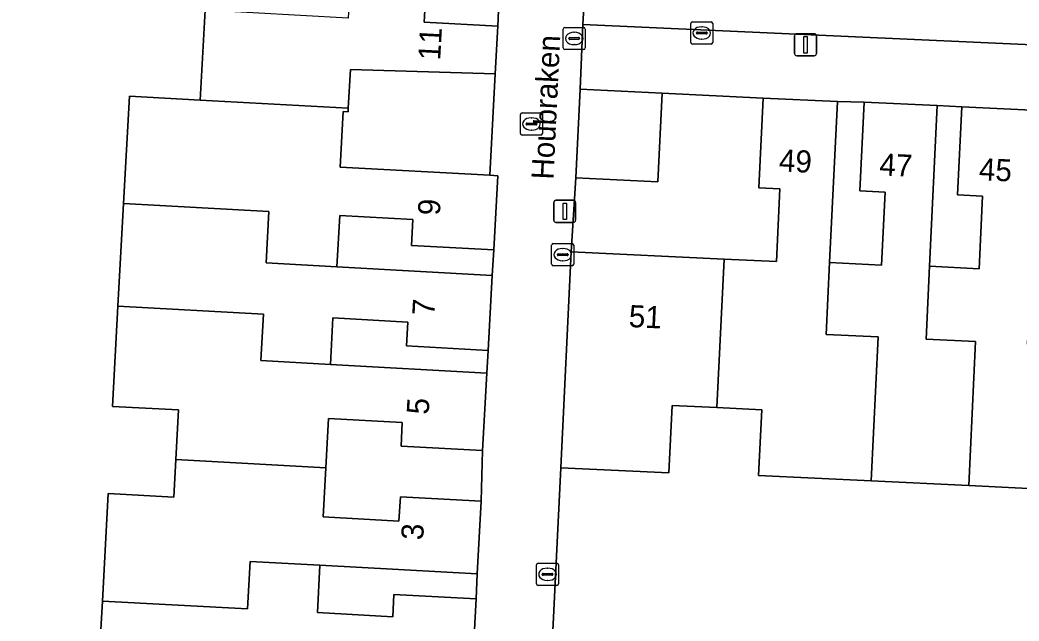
# Model space of a CAD drawing. Extents: x 162989 to 165008, y 383432 to 384338.
# Drawn here: x 164676.23 to 164721.47, y 383798.57 to 383825.8 of the extents above; entities that cross this region are included whole.
import ezdxf

# ---------------------------------------------------------------- set-up
doc = ezdxf.new("R2010")
doc.units = 0
for name, color, linetype in [('IMGEO_Brandkraan', 7, 'Continuous'), ('IMGEO_Erf', 7, 'Continuous'), ('IMGEO_Kolk', 7, 'Continuous'), ('IMGEO_Lichtmast', 7, 'Continuous'), ('IMGEO_Openbare_ruimte_label', 7, 'Continuous'), ('IMGEO_Pand', 7, 'Continuous'), ('IMGEO_Pand_nummerreeks', 7, 'Continuous'), ('IMGEO_Rioolput', 7, 'Continuous'), ('IMGEO_Voetpad_open', 7, 'Continuous')]:
    doc.layers.add(name, color=color, linetype=linetype)

msp = doc.modelspace()

# ---------------------------------------------------------------- linework, layer by layer
at = {"layer": 'IMGEO_Brandkraan'}
for p, q in [((164698.891, 383820.66), (164698.891, 383821.512)), ((164698.966, 383821.586), (164699.818, 383821.586)), ((164699.379, 383821.366), (164699.404, 383821.366)), ((164699.892, 383821.512), (164699.892, 383820.66)), ((164699.15, 383821.08), (164699.15, 383821.092)), ((164699.588, 383821.043), (164699.19, 383821.043)), ((164699.193, 383821.129), (164699.591, 383821.129)), ((164699.634, 383821.092), (164699.634, 383821.08)), ((164699.818, 383820.586), (164698.966, 383820.586)), ((164699.402, 383820.806), (164699.377, 383820.806))]:
    msp.add_line(p, q, dxfattribs=at)
for points in [[(164698.891, 383820.66), (164698.891, 383821.512)], [(164698.966, 383821.586), (164699.818, 383821.586)], [(164699.892, 383821.512), (164699.892, 383820.66)], [(164699.818, 383820.586), (164698.966, 383820.586)]]:
    msp.add_lwpolyline(points, dxfattribs=at)
for centre, radius, start, end in [((164698.968, 383821.51), 0.0765, 91.552, 178.448), ((164698.968, 383821.51), 0.0765, 91.552, 178.448), ((164699.816, 383821.51), 0.0765, 1.552, 88.448), ((164699.816, 383821.51), 0.0765, 1.552, 88.448), ((164699.19, 383821.089), 0.0403, 85.8775, 175.7526), ((164699.187, 383821.079), 0.0366, 178.938, 274.7102), ((164699.591, 383821.086), 0.043, 264.8664, 352.4533), ((164699.595, 383821.091), 0.0386, 1.7309, 96.639), ((164698.968, 383820.662), 0.0765, 181.552, 268.448), ((164698.968, 383820.662), 0.0765, 181.552, 268.448), ((164699.816, 383820.662), 0.0765, 271.552, 358.448), ((164699.816, 383820.662), 0.0765, 271.552, 358.448)]:
    msp.add_arc(centre, radius, start, end, dxfattribs=at)
for centre, major_axis, ratio, start_param, end_param in [((164699.378, 383821.086), (-0.387, 0.002), 0.722429, 4.712389, 7.853982), ((164699.403, 383821.086), (-0.39, 0.002), 0.717154, 1.570796, 4.712389)]:
    msp.add_ellipse(centre, major_axis=major_axis, ratio=ratio, start_param=start_param, end_param=end_param, dxfattribs=at)
at = {"layer": 'IMGEO_Erf'}
for points in [[(164679.703, 383794.817), (164679.96, 383799.478), (164680.229, 383804.354), (164683.191, 383804.19), (164683.285, 383805.892), (164683.409, 383808.132), (164680.416, 383808.297), (164680.667, 383812.831), (164680.924, 383817.487), (164681.192, 383822.342), (164684.395, 383822.165), (164684.62, 383826.246), (164684.864, 383830.661), (164685.138, 383835.632), (164688.315, 383835.457), (164688.425, 383837.445), (164688.535, 383839.436), (164685.378, 383839.611), (164685.64, 383844.352), (164675.963, 383844.799)], [(164701.932, 383829.2), (164701.726, 383825.586), (164734.425, 383824.119)], [(164757.312, 383799.943), (164752.496, 383800.175), (164752.648, 383803.335), (164750.609, 383803.433), (164748.719, 383803.524), (164748.568, 383800.371), (164743.954, 383800.593), (164739.57, 383800.804), (164735.003, 383801.024), (164730.024, 383801.263), (164730.165, 383804.18), (164728.094, 383804.28), (164723.692, 383804.491), (164719.202, 383804.707), (164714.771, 383804.92), (164709.678, 383805.165), (164709.822, 383808.146), (164707.795, 383808.243), (164705.768, 383808.341), (164705.621, 383805.279), (164700.719, 383805.515), (164700.236, 383795.672)]]:
    msp.add_lwpolyline(points, dxfattribs=at)
for points in [[(164697.968, 383827.697), (164694.659, 383827.88), (164694.539, 383825.695), (164697.869, 383825.512)], [(164697.75, 383823.358), (164691.195, 383823.553), (164691.098, 383821.799), (164691.089, 383821.634), (164690.862, 383821.647), (164690.724, 383819.136), (164697.504, 383818.761)], [(164705.308, 383822.487), (164705.114, 383818.462), (164701.399, 383818.641), (164701.19, 383815.302), (164708.119, 383814.968), (164710.488, 383814.854), (164710.646, 383818.148), (164709.691, 383818.194), (164709.886, 383822.261)], [(164713.245, 383822.1), (164712.895, 383814.807), (164715.247, 383814.694), (164715.406, 383817.996), (164714.266, 383818.051), (164714.459, 383822.077)], [(164717.771, 383821.918), (164717.421, 383814.64), (164719.663, 383814.532), (164719.821, 383817.819), (164718.692, 383817.873), (164718.884, 383821.868)], [(164697.682, 383815.381), (164693.957, 383815.587), (164694.022, 383816.755), (164690.711, 383816.938), (164690.582, 383814.617), (164697.616, 383814.228)], [(164697.428, 383810.828), (164693.739, 383811.032), (164693.798, 383812.114), (164690.405, 383812.301), (164690.288, 383810.188), (164697.366, 383809.797)], [(164697.172, 383806.289), (164693.486, 383806.493), (164693.545, 383807.559), (164690.207, 383807.744), (164690.084, 383805.518), (164689.961, 383803.289), (164693.394, 383803.099), (164693.455, 383804.205), (164697.11, 383804.003)], [(164696.928, 383800.708), (164689.817, 383801.101), (164689.698, 383798.952), (164693.112, 383798.764), (164693.168, 383799.777), (164696.886, 383799.572)]]:
    msp.add_lwpolyline(points, close=True, dxfattribs=at)
at = {"layer": 'IMGEO_Kolk'}
for p, q in [((164706.604, 383824.782), (164706.604, 383825.634)), ((164706.679, 383825.708), (164707.531, 383825.708)), ((164707.092, 383825.488), (164707.117, 383825.488)), ((164707.605, 383825.634), (164707.605, 383824.782)), ((164706.863, 383825.202), (164706.863, 383825.214)), ((164707.301, 383825.165), (164706.903, 383825.165)), ((164706.906, 383825.251), (164707.304, 383825.251)), ((164707.347, 383825.214), (164707.347, 383825.202)), ((164707.531, 383824.708), (164706.679, 383824.708)), ((164707.115, 383824.928), (164707.09, 383824.928)), ((164700.308, 383814.742), (164700.308, 383815.594)), ((164700.383, 383815.668), (164701.235, 383815.668)), ((164701.309, 383815.594), (164701.309, 383814.742)), ((164700.567, 383815.162), (164700.567, 383815.174)), ((164701.005, 383815.125), (164700.607, 383815.125)), ((164700.61, 383815.211), (164701.008, 383815.211)), ((164700.796, 383815.448), (164700.821, 383815.448)), ((164701.051, 383815.174), (164701.051, 383815.162)), ((164701.235, 383814.668), (164700.383, 383814.668)), ((164700.819, 383814.888), (164700.794, 383814.888)), ((164699.62, 383800.262), (164699.62, 383801.114)), ((164699.695, 383801.188), (164700.547, 383801.188)), ((164700.621, 383801.114), (164700.621, 383800.262)), ((164699.879, 383800.682), (164699.879, 383800.694)), ((164700.317, 383800.645), (164699.919, 383800.645)), ((164699.922, 383800.731), (164700.32, 383800.731)), ((164700.108, 383800.968), (164700.133, 383800.968)), ((164700.363, 383800.694), (164700.363, 383800.682)), ((164700.547, 383800.188), (164699.695, 383800.188)), ((164700.131, 383800.408), (164700.106, 383800.408))]:
    msp.add_line(p, q, dxfattribs=at)
for points in [[(164706.604, 383824.782), (164706.604, 383825.634)], [(164706.679, 383825.708), (164707.531, 383825.708)], [(164707.605, 383825.634), (164707.605, 383824.782)], [(164707.531, 383824.708), (164706.679, 383824.708)], [(164700.308, 383814.742), (164700.308, 383815.594)], [(164700.383, 383815.668), (164701.235, 383815.668)], [(164701.309, 383815.594), (164701.309, 383814.742)], [(164701.235, 383814.668), (164700.383, 383814.668)], [(164699.62, 383800.262), (164699.62, 383801.114)], [(164699.695, 383801.188), (164700.547, 383801.188)], [(164700.621, 383801.114), (164700.621, 383800.262)], [(164700.547, 383800.188), (164699.695, 383800.188)]]:
    msp.add_lwpolyline(points, dxfattribs=at)
for centre, radius, start, end in [((164706.681, 383825.632), 0.0765, 91.552, 178.448), ((164706.681, 383825.632), 0.0765, 91.552, 178.448), ((164707.529, 383825.632), 0.0765, 1.552, 88.448), ((164707.529, 383825.632), 0.0765, 1.552, 88.448), ((164706.903, 383825.211), 0.0403, 85.8775, 175.7526), ((164706.9, 383825.201), 0.0366, 178.938, 274.7102), ((164707.304, 383825.208), 0.043, 264.8664, 352.4533), ((164707.308, 383825.213), 0.0386, 1.7309, 96.639), ((164706.681, 383824.784), 0.0765, 181.552, 268.448), ((164706.681, 383824.784), 0.0765, 181.552, 268.448), ((164707.529, 383824.784), 0.0765, 271.552, 358.448), ((164707.529, 383824.784), 0.0765, 271.552, 358.448), ((164700.385, 383815.592), 0.0765, 91.552, 178.448), ((164700.385, 383815.592), 0.0765, 91.552, 178.448), ((164701.233, 383815.592), 0.0765, 1.552, 88.448), ((164701.233, 383815.592), 0.0765, 1.552, 88.448), ((164700.607, 383815.171), 0.0403, 85.8775, 175.7526), ((164700.604, 383815.161), 0.0366, 178.938, 274.7102), ((164701.008, 383815.168), 0.043, 264.8664, 352.4533), ((164701.012, 383815.173), 0.0386, 1.7309, 96.639), ((164700.385, 383814.744), 0.0765, 181.552, 268.448), ((164700.385, 383814.744), 0.0765, 181.552, 268.448), ((164701.233, 383814.744), 0.0765, 271.552, 358.448), ((164701.233, 383814.744), 0.0765, 271.552, 358.448), ((164699.697, 383801.112), 0.0765, 91.552, 178.448), ((164699.697, 383801.112), 0.0765, 91.552, 178.448), ((164700.545, 383801.112), 0.0765, 1.552, 88.448), ((164700.545, 383801.112), 0.0765, 1.552, 88.448), ((164699.919, 383800.691), 0.0403, 85.8775, 175.7526), ((164699.916, 383800.681), 0.0366, 178.938, 274.7102), ((164700.32, 383800.688), 0.043, 264.8664, 352.4533), ((164700.324, 383800.693), 0.0386, 1.7309, 96.639), ((164699.697, 383800.264), 0.0765, 181.552, 268.448), ((164699.697, 383800.264), 0.0765, 181.552, 268.448), ((164700.545, 383800.264), 0.0765, 271.552, 358.448), ((164700.545, 383800.264), 0.0765, 271.552, 358.448)]:
    msp.add_arc(centre, radius, start, end, dxfattribs=at)
for centre, major_axis, ratio, start_param, end_param in [((164707.091, 383825.208), (-0.387, 0.002), 0.722429, 4.712389, 7.853982), ((164707.116, 383825.208), (-0.39, 0.002), 0.717154, 1.570796, 4.712389), ((164700.795, 383815.168), (-0.387, 0.002), 0.722429, 4.712389, 7.853982), ((164700.82, 383815.168), (-0.39, 0.002), 0.717154, 1.570796, 4.712389), ((164700.107, 383800.688), (-0.387, 0.002), 0.722429, 4.712389, 7.853982), ((164700.132, 383800.688), (-0.39, 0.002), 0.717154, 1.570796, 4.712389)]:
    msp.add_ellipse(centre, major_axis=major_axis, ratio=ratio, start_param=start_param, end_param=end_param, dxfattribs=at)
at = {"layer": 'IMGEO_Lichtmast'}
for p, q in [((164711.305, 383824.275), (164711.305, 383825.075)), ((164711.305, 383825.075), (164711.305, 383824.275)), ((164711.405, 383825.175), (164712.195, 383825.175)), ((164712.195, 383825.175), (164711.405, 383825.175)), ((164712.295, 383825.075), (164712.295, 383824.275)), ((164712.295, 383824.275), (164712.295, 383825.075)), ((164712.195, 383824.175), (164711.405, 383824.175)), ((164711.405, 383824.175), (164712.195, 383824.175)), ((164700.403, 383816.728), (164700.403, 383817.528)), ((164700.403, 383817.528), (164700.403, 383816.728)), ((164700.503, 383817.628), (164701.293, 383817.628)), ((164701.293, 383817.628), (164700.503, 383817.628)), ((164701.393, 383817.528), (164701.393, 383816.728)), ((164701.393, 383816.728), (164701.393, 383817.528)), ((164701.293, 383816.628), (164700.503, 383816.628)), ((164700.503, 383816.628), (164701.293, 383816.628))]:
    msp.add_line(p, q, dxfattribs=at)
for points in [[(164711.725, 383825.05), (164711.875, 383825.05), (164711.875, 383824.3), (164711.725, 383824.3), (164711.725, 383825.05)], [(164700.823, 383817.503), (164700.973, 383817.503), (164700.973, 383816.753), (164700.823, 383816.753), (164700.823, 383817.503)]]:
    msp.add_lwpolyline(points, dxfattribs=at)
for centre, start, end in [((164711.405, 383825.075), 90, 180), ((164711.405, 383825.075), 90, 180), ((164712.195, 383825.075), 0, 90), ((164712.195, 383825.075), 360, 90), ((164711.405, 383824.275), 180, 270), ((164711.405, 383824.275), 180, 270), ((164712.195, 383824.275), 270, 0), ((164712.195, 383824.275), 270, 0), ((164700.503, 383817.528), 90, 180), ((164700.503, 383817.528), 90, 180), ((164701.293, 383817.528), 0, 90), ((164701.293, 383817.528), 360, 90), ((164700.503, 383816.728), 180, 270), ((164700.503, 383816.728), 180, 270), ((164701.293, 383816.728), 270, 0), ((164701.293, 383816.728), 270, 0)]:
    msp.add_arc(centre, 0.1, start, end, dxfattribs=at)
at = {"layer": 'IMGEO_Pand'}
for points in [[(164691.098, 383821.799), (164691.195, 383823.553), (164697.75, 383823.358), (164697.869, 383825.512), (164694.539, 383825.695), (164694.659, 383827.88), (164691.216, 383828.073), (164691.095, 383825.886), (164684.62, 383826.246), (164684.395, 383822.165)], [(164691.098, 383821.799), (164684.395, 383822.165), (164681.192, 383822.342), (164680.924, 383817.487), (164687.502, 383817.119), (164687.377, 383814.79), (164690.582, 383814.617), (164690.711, 383816.938), (164694.022, 383816.755), (164693.957, 383815.587), (164697.682, 383815.381), (164697.868, 383818.741), (164697.504, 383818.761), (164690.724, 383819.136), (164690.862, 383821.647), (164691.089, 383821.634)], [(164701.593, 383822.666), (164701.399, 383818.641), (164705.114, 383818.462), (164705.308, 383822.487)], [(164707.795, 383808.243), (164709.822, 383808.146), (164709.678, 383805.165), (164714.771, 383804.92), (164715.087, 383811.443), (164712.739, 383811.556), (164712.895, 383814.807), (164713.245, 383822.1), (164709.886, 383822.261), (164709.691, 383818.194), (164710.646, 383818.148), (164710.488, 383814.854), (164708.119, 383814.968)], [(164719.202, 383804.707), (164719.509, 383811.23), (164717.261, 383811.339), (164717.421, 383814.64), (164717.771, 383821.918), (164714.459, 383822.077), (164714.266, 383818.051), (164715.406, 383817.996), (164715.247, 383814.694), (164712.895, 383814.807), (164712.739, 383811.556), (164715.087, 383811.443), (164714.771, 383804.92)], [(164723.692, 383804.491), (164724.005, 383811.014), (164721.853, 383811.118), (164722.015, 383814.46), (164722.363, 383821.701), (164718.884, 383821.868), (164718.692, 383817.873), (164719.821, 383817.819), (164719.663, 383814.532), (164717.421, 383814.64), (164717.261, 383811.339), (164719.509, 383811.23), (164719.202, 383804.707)], [(164690.288, 383810.188), (164690.405, 383812.301), (164693.798, 383812.114), (164693.739, 383811.032), (164697.428, 383810.828), (164697.616, 383814.228), (164690.582, 383814.617), (164687.377, 383814.79), (164687.502, 383817.119), (164680.924, 383817.487), (164680.667, 383812.831), (164687.252, 383812.472), (164687.138, 383810.366)], [(164707.795, 383808.243), (164708.119, 383814.968), (164701.19, 383815.302), (164700.719, 383805.515), (164705.621, 383805.279), (164705.768, 383808.341)], [(164690.084, 383805.518), (164690.207, 383807.744), (164693.545, 383807.559), (164693.486, 383806.493), (164697.172, 383806.289), (164697.366, 383809.797), (164690.288, 383810.188), (164687.138, 383810.366), (164687.252, 383812.472), (164680.667, 383812.831), (164680.416, 383808.297), (164683.409, 383808.132), (164683.285, 383805.892)], [(164690.084, 383805.518), (164683.285, 383805.892), (164683.191, 383804.19), (164680.229, 383804.354), (164679.96, 383799.478), (164686.532, 383799.122), (164686.648, 383801.274), (164689.817, 383801.101), (164696.928, 383800.708), (164697.11, 383804.003), (164693.455, 383804.205), (164693.394, 383803.099), (164689.961, 383803.289)], [(164685.932, 383794.473), (164685.94, 383794.649), (164689.475, 383794.456), (164689.486, 383794.632), (164689.597, 383796.626), (164696.701, 383796.233), (164696.886, 383799.572), (164693.168, 383799.777), (164693.112, 383798.764), (164689.698, 383798.952), (164689.817, 383801.101), (164686.648, 383801.274), (164686.532, 383799.122), (164679.96, 383799.478), (164679.703, 383794.817)]]:
    msp.add_lwpolyline(points, close=True, dxfattribs=at)
at = {"layer": 'IMGEO_Rioolput'}
for p, q in [((164700.906, 383825.46), (164701.758, 383825.46)), ((164700.831, 383824.534), (164700.831, 383825.386)), ((164701.133, 383825.003), (164701.531, 383825.003)), ((164701.319, 383825.24), (164701.344, 383825.24)), ((164701.832, 383825.386), (164701.832, 383824.534)), ((164701.09, 383824.954), (164701.09, 383824.966)), ((164701.528, 383824.917), (164701.13, 383824.917)), ((164701.342, 383824.68), (164701.317, 383824.68)), ((164701.574, 383824.966), (164701.574, 383824.954)), ((164701.758, 383824.46), (164700.906, 383824.46))]:
    msp.add_line(p, q, dxfattribs=at)
for points in [[(164700.906, 383825.46), (164701.758, 383825.46)], [(164700.831, 383824.534), (164700.831, 383825.386)], [(164701.832, 383825.386), (164701.832, 383824.534)], [(164701.758, 383824.46), (164700.906, 383824.46)]]:
    msp.add_lwpolyline(points, dxfattribs=at)
for centre, radius, start, end in [((164700.908, 383825.384), 0.0765, 91.552, 178.448), ((164700.908, 383825.384), 0.0765, 91.552, 178.448), ((164701.756, 383825.384), 0.0765, 1.552, 88.448), ((164701.756, 383825.384), 0.0765, 1.552, 88.448), ((164701.13, 383824.963), 0.0403, 85.8775, 175.7526), ((164701.535, 383824.965), 0.0386, 1.7309, 96.639), ((164700.908, 383824.536), 0.0765, 181.552, 268.448), ((164700.908, 383824.536), 0.0765, 181.552, 268.448), ((164701.127, 383824.953), 0.0366, 178.938, 274.7102), ((164701.531, 383824.96), 0.043, 264.8664, 352.4533), ((164701.756, 383824.536), 0.0765, 271.552, 358.448), ((164701.756, 383824.536), 0.0765, 271.552, 358.448)]:
    msp.add_arc(centre, radius, start, end, dxfattribs=at)
for centre, major_axis, ratio, start_param, end_param in [((164701.318, 383824.96), (-0.387, 0.002), 0.722429, 4.712389, 7.853982), ((164701.343, 383824.96), (-0.39, 0.002), 0.717154, 1.570796, 4.712389)]:
    msp.add_ellipse(centre, major_axis=major_axis, ratio=ratio, start_param=start_param, end_param=end_param, dxfattribs=at)
at = {"layer": 'IMGEO_Voetpad_open'}
for points in [[(164700.236, 383795.672), (164700.719, 383805.515), (164701.19, 383815.302), (164701.399, 383818.641), (164701.593, 383822.666), (164701.726, 383825.586), (164701.932, 383829.2)], [(164697.968, 383827.697), (164697.869, 383825.512), (164697.75, 383823.358), (164697.504, 383818.761), (164697.868, 383818.741), (164697.682, 383815.381), (164697.616, 383814.228), (164697.428, 383810.828), (164697.366, 383809.797), (164697.172, 383806.289), (164697.11, 383804.003), (164696.928, 383800.708), (164696.886, 383799.572), (164696.701, 383796.233)], [(164734.425, 383824.119), (164701.726, 383825.586), (164701.593, 383822.666), (164705.308, 383822.487), (164709.886, 383822.261), (164713.245, 383822.1), (164714.459, 383822.077), (164717.771, 383821.918), (164718.884, 383821.868), (164722.363, 383821.701)]]:
    msp.add_lwpolyline(points, dxfattribs=at)

# ---------------------------------------------------------------- texts
at = {"layer": 'IMGEO_Openbare_ruimte_label'}
msp.add_text('Houbraken', height=1, rotation=87.2492, dxfattribs=at).set_placement((164700.386, 383818.553))
at = {"layer": 'IMGEO_Pand_nummerreeks'}
for s, rotation, p in [('11', 86.8379, (164695.259, 383823.953)), ('49', 357.2559, (164710.583, 383818.944)), ('47', 357.2515, (164715.132, 383818.761)), ('45', 357.2518, (164719.64, 383818.548)), ('9', 86.8315, (164695.243, 383816.925)), ('7', 86.8351, (164694.99, 383812.392)), ('51', 357.2403, (164703.784, 383811.893)), ('5', 86.8346, (164694.737, 383807.907)), ('3', 86.8385, (164694.487, 383802.219))]:
    msp.add_text(s, height=1, rotation=rotation, dxfattribs=at).set_placement(p)

doc.saveas('drawing.dxf')
